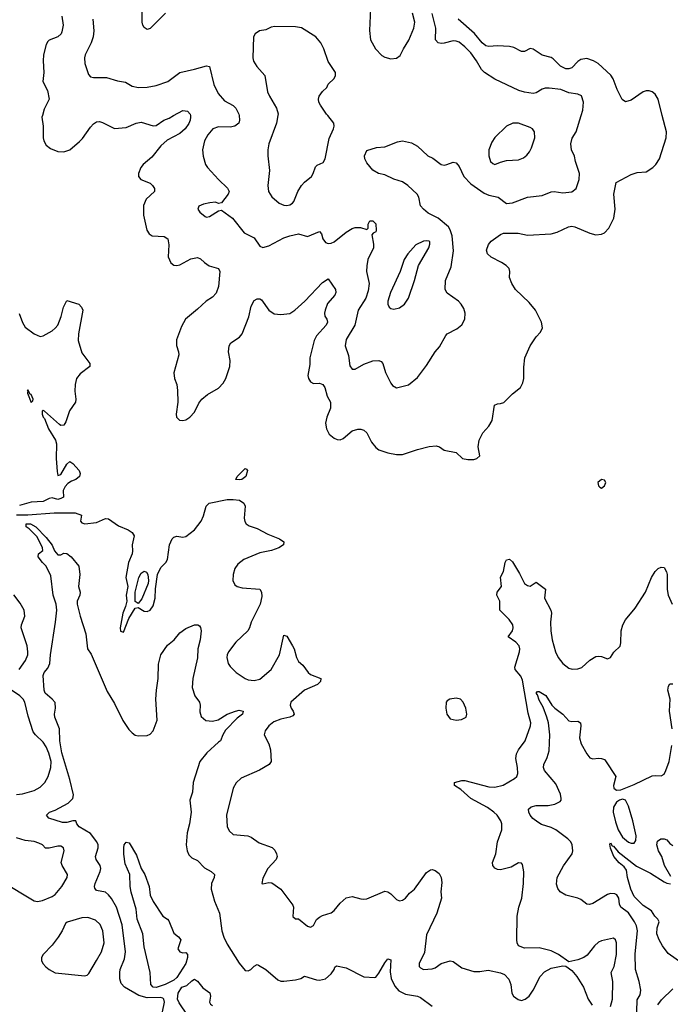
# Model space of a CAD drawing. Header units: inches. Extents: x 1603819 to 1745079, y 385938 to 533966.
# Tile 353 of 561: x 1682812 to 1687192, y 444016 to 450646. Entities that reach past the tile are written whole.
import ezdxf

# ---------------------------------------------------------------- set-up
doc = ezdxf.new("R2010")
doc.units = ezdxf.units.IN
doc.header["$MEASUREMENT"] = 0
doc.layers.add('B6484', color=7, linetype='Continuous')
doc.layers.add('B6485', color=7, linetype='Continuous')

msp = doc.modelspace()

# ---------------------------------------------------------------- linework, layer by layer
at = {"layer": 'B6484', "color": 5}
for points, elevation in [([(1682964.8, 450000), (1682962, 449990), (1682970.2, 449930), (1682971.1, 449850), (1682975.5, 449830), (1682990, 449802), (1683018.6, 449778.6), (1683070, 449759.3), (1683110, 449756.3), (1683150, 449770.2), (1683214.7, 449825.3), (1683234.5, 449845.5), (1683290, 449923.1), (1683310, 449944.9), (1683330, 449958.7), (1683350, 449960.4), (1683370, 449954.4), (1683450, 449912.4), (1683530, 449920.4), (1683596, 449950), (1683630, 449956.5), (1683710, 449930.4), (1683730, 449932.7), (1683782, 449970), (1683817.7, 449982.3), (1683848.8, 450000)], 420), ([(1683961.5, 450000), (1683962.6, 449990), (1683958.9, 449970), (1683950, 449947), (1683926, 449910), (1683890, 449879.8), (1683806.1, 449833.9), (1683762.8, 449797.2), (1683700.9, 449719.1), (1683642.6, 449670), (1683627.6, 449650), (1683611.7, 449610), (1683612.2, 449590), (1683627.7, 449570), (1683690, 449544.9), (1683707.3, 449530), (1683720.7, 449510), (1683720.7, 449490), (1683663, 449437), (1683646.1, 449393.9), (1683644.9, 449330), (1683669.1, 449229.1), (1683683.2, 449203.2), (1683704, 449190), (1683785.8, 449185.8), (1683810.1, 449170.1), (1683817, 449130), (1683812.8, 449050), (1683828.9, 449008.9), (1683850, 448993.6), (1683870, 448990.2), (1683890, 448995.2), (1683965.2, 449034.8), (1684010, 449044.7), (1684030, 449036.5), (1684056.5, 449010), (1684088.3, 448988.3), (1684150.2, 448970.2), (1684160.2, 448950), (1684151.3, 448850), (1684135.2, 448804.8), (1684110, 448776.5), (1684068.5, 448750), (1684010, 448695.6), (1683927.7, 448630), (1683900.7, 448579.3), (1683868.2, 448490), (1683867.9, 448452.1), (1683881.3, 448410), (1683882.6, 448390), (1683849, 448269), (1683855.2, 448230), (1683869.3, 448189.3), (1683874.7, 448150), (1683877.7, 448070), (1683865.3, 447990), (1683869, 447969), (1683888.9, 447948.9), (1683910, 447946), (1683930, 447950.5), (1683958, 447970), (1683990, 448002), (1684017.2, 448062.8), (1684038.7, 448090), (1684077.5, 448122.5), (1684150, 448164), (1684182.3, 448197.7), (1684199.3, 448230), (1684227.3, 448310), (1684229.7, 448350), (1684218.9, 448410), (1684223, 448450), (1684234.5, 448470), (1684292.2, 448507.8), (1684310, 448530.6), (1684354.3, 448645.7), (1684370, 448716.3), (1684390, 448755.3), (1684410, 448767), (1684430, 448766.4), (1684439.9, 448759.9), (1684490, 448690.5), (1684525.2, 448665.3), (1684570, 448660.3), (1684630, 448668.2), (1684665.1, 448690), (1684731.2, 448750), (1684850, 448877), (1684890, 448900.7), (1684937.3, 448830), (1684941.5, 448810), (1684933.6, 448790), (1684884.7, 448735.3), (1684867.9, 448690), (1684863.8, 448670), (1684867.3, 448650), (1684880.2, 448630), (1684884.4, 448610), (1684875.2, 448590), (1684810, 448517.2), (1684794.3, 448485.7), (1684766.5, 448370), (1684764.9, 448324.9), (1684753.1, 448250), (1684757, 448230), (1684770, 448206.7), (1684790, 448197), (1684830, 448198.9), (1684852.7, 448190), (1684865.7, 448170), (1684882.3, 448110), (1684905.5, 448070), (1684905, 448030), (1684879.7, 447970), (1684871.1, 447930), (1684878, 447890), (1684895.4, 447855.4), (1684930, 447828.7), (1684950, 447818.7), (1684970, 447817), (1684990, 447824.9), (1685050, 447877.8), (1685088.7, 447888.7), (1685110, 447888.8), (1685130, 447882.4), (1685150, 447864.9), (1685181.3, 447801.3), (1685210, 447766), (1685230.8, 447750), (1685290, 447730.3), (1685350, 447717.6), (1685390, 447717.1), (1685490, 447752.4), (1685570, 447772.7), (1685615.9, 447775.9), (1685638, 447770), (1685670, 447746.8), (1685750, 447730.8), (1685793, 447690), (1685830, 447683.3), (1685870, 447685.4), (1685889.6, 447690), (1685909.7, 447710), (1685899.1, 447770), (1685905.3, 447814.7), (1685930, 447864), (1685971.5, 447908.5), (1685992.9, 447947.1), (1686009.7, 448050.3), (1686030, 448059.3), (1686050, 448060.5), (1686071.7, 448068.3), (1686130, 448126), (1686184, 448170), (1686198.6, 448201.4), (1686205.2, 448230), (1686206.3, 448306.3), (1686213.2, 448370), (1686249.2, 448450), (1686289, 448510), (1686318.6, 448541.4), (1686332.7, 448570), (1686326, 448610), (1686285.6, 448690), (1686242.5, 448742.5), (1686149.4, 448830), (1686125.2, 448870), (1686109.3, 448910), (1686112.3, 448950), (1686106.6, 448970), (1686086.6, 448990), (1686055.6, 449010), (1685986.3, 449046.3), (1685961.7, 449070), (1685954.3, 449094.3), (1685968.2, 449131.8), (1685985.6, 449154.4), (1686050, 449200.1), (1686070, 449209.4), (1686168, 449208), (1686230, 449195.6), (1686390, 449204.9), (1686430, 449214.3), (1686508, 449252), (1686530, 449254.7), (1686550, 449251.3), (1686650, 449208), (1686690, 449197.3), (1686730, 449202.3), (1686750, 449211.8), (1686778.7, 449241.3), (1686811.5, 449310), (1686822, 449370), (1686812.9, 449470), (1686828.3, 449550), (1686930, 449602.4), (1686970, 449616.4), (1687030, 449622), (1687075.6, 449650), (1687095.8, 449670), (1687120.5, 449710), (1687165.4, 449850), (1687167.2, 449890), (1687138.5, 450000)], 420), ([(1684289.3, 450000), (1684292.3, 449970), (1684287.2, 449950), (1684260.5, 449930), (1684230, 449922.7), (1684150, 449924.3), (1684111.7, 449910), (1684078.2, 449870), (1684055.8, 449830), (1684043.6, 449770), (1684047.5, 449727.5), (1684064, 449670), (1684076, 449650), (1684150, 449570.3), (1684212.2, 449512.2), (1684222, 449490), (1684215.5, 449470), (1684170, 449412.7), (1684150, 449409), (1684130, 449416.2), (1684093.3, 449413.3), (1684050, 449403.6), (1684018.8, 449390), (1684010.7, 449370), (1684024, 449350), (1684061.4, 449321.4), (1684070, 449317.1), (1684090, 449321.3), (1684150, 449358.8), (1684170, 449362.8), (1684245.5, 449310), (1684323.1, 449210), (1684390, 449177), (1684430, 449120.5), (1684450, 449112.2), (1684490, 449123.6), (1684590, 449175.9), (1684630, 449190.2), (1684690, 449203.7), (1684750, 449184.9), (1684830, 449220.7), (1684843.1, 449203.1), (1684852.4, 449170), (1684870, 449146), (1684890, 449139.5), (1684910, 449142), (1684930, 449150.5), (1685010, 449215.5), (1685050, 449239.1), (1685070, 449245.5), (1685105.8, 449245.8), (1685150, 449234), (1685158, 449242), (1685158, 449270), (1685170, 449291.3), (1685190, 449290.8), (1685210, 449271), (1685213.2, 449226.8), (1685210, 449218), (1685191.6, 449208.4), (1685183.6, 449196.4), (1685195.1, 449135.1), (1685193.7, 449110), (1685155.6, 449030), (1685148.5, 448988.5), (1685146.7, 448950), (1685165.2, 448870), (1685159.4, 448820.6), (1685142.3, 448770), (1685090.2, 448689.8), (1685069.3, 448590), (1685010, 448491.6), (1685003.9, 448450), (1685025.4, 448385.4), (1685034.8, 448314.8), (1685050, 448292.4), (1685070, 448291.7), (1685130, 448325.5), (1685190, 448348.7), (1685230, 448350.4), (1685245.2, 448345.2), (1685256.3, 448330), (1685274.9, 448270), (1685310, 448198), (1685322, 448182), (1685350, 448166), (1685430, 448187.3), (1685490, 448237.3), (1685550, 448316.3), (1685609.6, 448410), (1685638, 448442), (1685680.1, 448519.9), (1685690, 448530.7), (1685754.8, 448565.2), (1685790, 448591), (1685809.3, 448630), (1685812, 448670), (1685802, 448702), (1685784.5, 448730), (1685766.6, 448750), (1685690, 448803.6), (1685676.9, 448830), (1685679.1, 448890), (1685717.4, 448982.6), (1685732.8, 449090), (1685724.5, 449190), (1685710.9, 449230), (1685698.9, 449250), (1685630, 449308.8), (1685562.2, 449342.2), (1685529.7, 449370), (1685511.4, 449391.4), (1685498.9, 449450), (1685488.7, 449470), (1685426, 449530), (1685390, 449553), (1685330, 449571.9), (1685270, 449601.1), (1685228.7, 449610), (1685190, 449632.7), (1685150, 449681.2), (1685135.1, 449710), (1685132.7, 449730), (1685150, 449766), (1685214.8, 449785.2), (1685270, 449790.6), (1685356, 449824), (1685389.3, 449830.7), (1685450, 449817.3), (1685490, 449793.4), (1685559.3, 449730), (1685592.6, 449712.6), (1685650, 449670.4), (1685670, 449667), (1685688, 449670), (1685730, 449685.5), (1685750, 449682), (1685770, 449656.3), (1685802.8, 449590), (1685850, 449539.6), (1685938.3, 449478.3), (1685970, 449464.2), (1686033.4, 449450), (1686090, 449408.7), (1686130, 449411.7), (1686230, 449450.2), (1686330, 449461.1), (1686390, 449487), (1686410, 449488.8), (1686470, 449480.8), (1686530, 449487), (1686558.7, 449510), (1686579.8, 449570), (1686580.3, 449610), (1686553.8, 449690), (1686546.8, 449726.8), (1686528, 449770), (1686523, 449810), (1686531.2, 449848.8), (1686558, 449890), (1686592.2, 450000)], 440), ([(1684549.7, 450000), (1684541.5, 449950), (1684490.3, 449810), (1684482.6, 449770), (1684482, 449730), (1684494.9, 449630), (1684483.6, 449530), (1684487.4, 449490), (1684510, 449453), (1684559.1, 449410), (1684590, 449397), (1684610, 449394.4), (1684630, 449398.4), (1684649.3, 449410), (1684657.5, 449422.5), (1684683.8, 449490), (1684709.9, 449530.1), (1684730, 449552.9), (1684776.9, 449590), (1684788.4, 449610), (1684804.2, 449655.8), (1684814.6, 449665.4), (1684855, 449685), (1684868.7, 449710), (1684895.1, 449845), (1684925.1, 449910), (1684929.5, 449930), (1684927, 449950), (1684886.5, 450000)], 460), ([(1682807.9, 448667.9), (1682830, 448607.7), (1682850, 448574.9), (1682910, 448530.5), (1682950, 448513.4), (1682970, 448518), (1683030, 448551.8), (1683051.4, 448568.6), (1683068.5, 448590), (1683092.3, 448647.7), (1683107.8, 448710), (1683130, 448756), (1683210.6, 448730), (1683227.7, 448710), (1683236.3, 448690), (1683207.6, 448530), (1683205.7, 448485.7), (1683230, 448402), (1683284.4, 448330), (1683283.8, 448310), (1683219.8, 448260.2), (1683194, 448230), (1683185.4, 448190), (1683184.1, 448144.1), (1683190.3, 448090), (1683187.2, 448070), (1683146.9, 448013.1), (1683122, 447938), (1683110, 447915.1), (1683090, 447913.3), (1683079.7, 447919.7), (1682978.3, 448010), (1682970, 448015), (1682963.2, 448010), (1682962.8, 447990), (1682970, 447970.4), (1682979.4, 447959.4), (1683007, 447890), (1683053.5, 447813.5), (1683061, 447790), (1683057.9, 447690), (1683063.8, 447603.8), (1683070, 447577.3), (1683090, 447582.8), (1683130, 447653), (1683150, 447670.4), (1683170, 447656.3), (1683212.4, 447610), (1683219.1, 447590), (1683214, 447570), (1683191, 447550), (1683161.1, 447538.9), (1683136.7, 447523.3), (1683117.4, 447502.6), (1683105.3, 447474.7), (1683107, 447430), (1683090, 447420.7), (1683070, 447415.7), (1683030, 447425.5), (1683010, 447421.3), (1682970, 447402.3), (1682890, 447395.9), (1682810, 447373.6)], 380), ([(1682790, 447311.1), (1682868, 447312), (1683044.8, 447324.8), (1683185.2, 447325.2), (1683227.4, 447310), (1683222.6, 447270), (1683230, 447258), (1683251.5, 447251.5), (1683330, 447260.1), (1683390, 447287.9), (1683410, 447284.1), (1683477.7, 447237.7), (1683541.5, 447210), (1683570, 447192.5), (1683582, 447170), (1683570.1, 447110), (1683572.3, 447070), (1683568.9, 447050), (1683544.8, 446990), (1683526.4, 446890), (1683539.4, 446830), (1683529.7, 446770), (1683532.6, 446730), (1683525.3, 446694.7), (1683507.7, 446650), (1683489.6, 446550), (1683490, 446528.9), (1683510, 446522.4), (1683546, 446614), (1683590, 446682.8), (1683610, 446686.8), (1683650, 446662), (1683670, 446660.5), (1683690, 446670.8), (1683710, 446698.8), (1683724.2, 446750), (1683727.2, 446812.8), (1683740.9, 446910), (1683763.5, 446956.5), (1683796.2, 446990), (1683807.3, 447010), (1683821, 447110), (1683838.4, 447150), (1683850, 447161.6), (1683870, 447168.4), (1683910, 447162.4), (1683930, 447166.7), (1683989.6, 447210), (1684034.5, 447270), (1684050, 447304), (1684067.3, 447370), (1684087.8, 447390), (1684210, 447415.1), (1684250, 447415.6), (1684292.9, 447410), (1684321.6, 447390), (1684329.2, 447370), (1684324.4, 447290), (1684327.9, 447267.9), (1684337.1, 447250), (1684356.9, 447236.9), (1684410, 447220.3), (1684481.8, 447181.8), (1684562, 447150), (1684590.7, 447130), (1684587.7, 447110), (1684556.3, 447090), (1684508, 447072), (1684430, 447055.6), (1684321.6, 447010), (1684280, 446980), (1684260.3, 446950), (1684250.3, 446910), (1684247, 446870), (1684260.2, 446840.3), (1684276, 446830), (1684310, 446819.5), (1684430, 446810.4), (1684440.3, 446790), (1684441.5, 446761.5), (1684430.1, 446709.9), (1684370.3, 446590), (1684358.7, 446550), (1684347.2, 446530), (1684266.3, 446453.7), (1684218.2, 446390), (1684209.2, 446370), (1684207.7, 446350), (1684215.3, 446310), (1684229.3, 446289.3), (1684269.1, 446249.1), (1684330.6, 446210), (1684350, 446200.9), (1684390, 446195.6), (1684430, 446205), (1684506, 446270), (1684561.5, 446370), (1684590, 446502), (1684610, 446494.8), (1684649.3, 446430), (1684659.2, 446410), (1684676, 446350), (1684690, 446324.9), (1684719.5, 446299.5), (1684754.4, 446250), (1684770, 446236.5), (1684839.1, 446210), (1684836.5, 446190), (1684817.7, 446170), (1684730, 446132.1), (1684638.6, 446050), (1684632.3, 446030), (1684639.1, 446010), (1684653.6, 445990), (1684659, 445970), (1684650, 445958.9), (1684631.8, 445948.2), (1684570, 445936.3), (1684522.8, 445917.2), (1684490, 445889.8), (1684463.8, 445856.2), (1684458, 445830), (1684488.9, 445770), (1684500.3, 445730), (1684504.2, 445650), (1684492.4, 445630), (1684427.6, 445592.4), (1684302.6, 445537.4), (1684270, 445506.3), (1684249.2, 445470), (1684204.9, 445290), (1684210, 445212), (1684222.8, 445182.8), (1684250, 445159.5), (1684349.1, 445149.1), (1684370, 445142), (1684424, 445104), (1684511.7, 445071.7), (1684530, 445054), (1684540.3, 445030), (1684544.6, 445010), (1684538.3, 444990), (1684483.6, 444930), (1684450, 444865.2), (1684442.8, 444830), (1684450, 444826), (1684490, 444834.9), (1684510, 444833), (1684570, 444790.3), (1684650, 444684.2), (1684655.1, 444670), (1684650, 444607.2), (1684670, 444591.1), (1684690, 444590.1), (1684750, 444542.7), (1684770, 444534), (1684790, 444546), (1684810, 444586.4), (1684830, 444602.6), (1684850, 444614), (1684910, 444632.4), (1684930, 444646.4), (1684970, 444697.6), (1685010, 444733.1), (1685050, 444741.7), (1685110, 444725.7), (1685130, 444722.6), (1685150, 444725.7), (1685270, 444776.4), (1685290, 444772.2), (1685310, 444760.5), (1685350, 444722), (1685370, 444713.4), (1685390, 444718), (1685410, 444730.7), (1685437, 444763), (1685470, 444790.4), (1685550, 444903.8), (1685578.7, 444921.3), (1685590, 444923.1), (1685610, 444915.8), (1685636.2, 444896.2), (1685650.3, 444870), (1685655.3, 444835.3), (1685648.1, 444771.9), (1685651.4, 444730), (1685621.7, 444630), (1685550, 444484.2), (1685536.5, 444363.5), (1685501.6, 444290), (1685502, 444270), (1685510, 444260.7), (1685530.4, 444250.4), (1685590, 444253.7), (1685610, 444262), (1685650, 444290.4), (1685710, 444308.4), (1685730, 444303.8), (1685790, 444261.6), (1685870, 444236.4), (1685910, 444236.4), (1685966.2, 444246.2), (1686050, 444226.8), (1686075.5, 444215.5), (1686104.4, 444184.4), (1686119.3, 444150), (1686125.5, 444090), (1686137.3, 444070), (1686167.8, 444047.8), (1686190, 444042), (1686216, 444050), (1686242, 444070), (1686270, 444110.7), (1686316.9, 444203.1), (1686346.3, 444233.7), (1686390, 444258.4), (1686470, 444274.8), (1686490, 444272), (1686530, 444242.4), (1686563.2, 444203.2), (1686609.1, 444130), (1686640.2, 444050), (1686665.7, 444010)], 380), ([(1683774.7, 443965.3), (1683786, 444030), (1683782.3, 444050), (1683776.5, 444056.5), (1683760.8, 444060.8), (1683670, 444059.1), (1683614.9, 444074.9), (1683517.4, 444130), (1683494.7, 444154.7), (1683486.9, 444186.9), (1683485.8, 444230), (1683488.8, 444250), (1683517.3, 444322.7), (1683523.9, 444370), (1683501.9, 444550), (1683464.3, 444670), (1683430, 444727.2), (1683410, 444753.7), (1683390.5, 444770.5), (1683330, 444781.1), (1683318, 444798), (1683315.6, 444810), (1683320.3, 444830), (1683355, 444910), (1683358.8, 444930), (1683354, 444950), (1683327.8, 444990), (1683323.5, 445010), (1683340.9, 445070), (1683340.3, 445090), (1683331.9, 445110), (1683290, 445164.8), (1683212, 445210), (1683197.8, 445230), (1683190, 445251.5), (1683170, 445250.9), (1683130, 445239), (1683099.4, 445239.4), (1683009.3, 445270), (1682992.7, 445290), (1683013.2, 445310), (1683050, 445322.8), (1683138, 445370), (1683170, 445402.6), (1683173.9, 445426.1), (1683150.4, 445530), (1683096.1, 445710), (1683082.5, 445790), (1683079.4, 445870), (1683048.4, 445950), (1683047.4, 445970), (1683054.3, 446010), (1683050, 446047.3), (1683031.4, 446071.4), (1682983.1, 446110), (1682976.5, 446130), (1682971.3, 446230), (1682976.2, 446250), (1683000.7, 446279.3), (1683014.6, 446310), (1683019.8, 446370), (1683054, 446590), (1683061.4, 446670), (1683057.4, 446710), (1683037.3, 446770), (1683020.9, 446900.9), (1682990, 446965.1), (1682965.1, 446990), (1682937.2, 447030), (1682938, 447050), (1682968, 447072), (1682965.2, 447090), (1682930, 447162.7), (1682876.8, 447216.8), (1682856, 447230), (1682855.3, 447250), (1682884.7, 447250), (1682920.4, 447230), (1682990, 447159.3), (1683030, 447107.3), (1683046, 447070), (1683070, 447042.8), (1683090, 447042), (1683110, 447054), (1683130, 447050.6), (1683159.1, 447030), (1683210, 446966), (1683217.6, 446910), (1683208.4, 446830), (1683218.9, 446790), (1683218, 446770), (1683200.1, 446730), (1683199.8, 446710), (1683218.4, 446630), (1683257.6, 446510), (1683268.8, 446410), (1683293.3, 446373.3), (1683402.2, 446122.2), (1683450, 446041.1), (1683506.1, 445926.1), (1683546.3, 445866.3), (1683570, 445842.6), (1683590, 445828.7), (1683610, 445823.7), (1683670, 445824.7), (1683690, 445834.9), (1683710, 445857), (1683738.4, 445930), (1683729.1, 446070), (1683732.4, 446130), (1683743.7, 446210), (1683747.1, 446307.1), (1683763.2, 446370), (1683806.4, 446433.6), (1683851.5, 446470), (1683890, 446517.6), (1683930, 446546), (1683990, 446570.7), (1684010.7, 446570.7), (1684023.6, 446563.6), (1684030, 446554), (1684034, 446530), (1684027.3, 446470), (1684012.4, 446410), (1684010, 446348), (1683977.7, 446210), (1683973.1, 446150), (1683991.9, 446091.9), (1684023.6, 446050), (1684027.9, 446030), (1684024.5, 445984.5), (1684033.5, 445953.5), (1684066.2, 445926.2), (1684110, 445922.2), (1684148.2, 445931.8), (1684210, 445968.8), (1684264, 445990), (1684290, 445995.3), (1684317.3, 445990), (1684312, 445970), (1684277.4, 445942.6), (1684198.7, 445861.3), (1684180.2, 445830), (1684164.9, 445790), (1684150, 445781.3), (1684071.9, 445710), (1684025.9, 445650), (1683980.6, 445510), (1683975.5, 445444.5), (1683958, 445390), (1683965.7, 445310), (1683956.1, 445230), (1683939, 445170), (1683932, 445090), (1683938.6, 445050), (1683950, 445022.4), (1683970, 445002.4), (1684010, 444984.4), (1684055.3, 444935.3), (1684100.7, 444910), (1684123, 444890), (1684120.4, 444870), (1684104, 444830), (1684100.6, 444790), (1684124.1, 444710), (1684158, 444630), (1684173.3, 444510), (1684187.4, 444467.4), (1684210, 444421.3), (1684290, 444291.6), (1684330, 444243.7), (1684350, 444240.9), (1684368.3, 444250), (1684390, 444273.4), (1684410, 444283), (1684419.5, 444279.5), (1684468.9, 444248.9), (1684550, 444181.3), (1684570, 444172.4), (1684590, 444170.4), (1684670, 444180.7), (1684706, 444190), (1684730, 444204.7), (1684810, 444180.7), (1684830, 444179.1), (1684870, 444187.3), (1684910, 444221), (1684929, 444250), (1684933.6, 444266.4), (1684945.2, 444274.8), (1685010, 444260.4), (1685130, 444201.6), (1685202.9, 444197.1), (1685210, 444199.1), (1685230, 444224.9), (1685270, 444294.8), (1685290, 444321), (1685310, 444314), (1685305.3, 444234.7), (1685312.7, 444190), (1685338, 444138), (1685365.8, 444105.8), (1685410, 444083.2), (1685490, 444070.8), (1685510, 444062.5), (1685590, 444003.2)], 360), ([(1686790, 444001), (1686803, 444050), (1686806.6, 444170), (1686795.1, 444230), (1686813.6, 444270), (1686830.7, 444350), (1686829.7, 444429.7), (1686822.9, 444450), (1686810, 444460.5), (1686730, 444443.5), (1686710, 444433.3), (1686682.3, 444410), (1686632.4, 444347.6), (1686610.2, 444329.8), (1686570, 444314.3), (1686510, 444301.2), (1686439, 444350), (1686390, 444376.2), (1686310, 444395.6), (1686210, 444394.7), (1686169.7, 444409.7), (1686160.5, 444430), (1686158.9, 444450), (1686161.5, 444610), (1686172.1, 444670), (1686192.1, 444730), (1686204.1, 444830), (1686207.1, 444907.1), (1686197.1, 444957.1), (1686190, 444966), (1686170, 444967.3), (1686121.6, 444938.4), (1686050, 444921.2), (1686030, 444922.8), (1686010, 444931.8), (1685997.4, 444950), (1685996.4, 444970), (1686017.4, 445030), (1686029.8, 445110), (1686057.7, 445190), (1686057.8, 445230), (1686050.8, 445250), (1686026.5, 445290), (1686004.8, 445310), (1685960.7, 445340.7), (1685850, 445402.5), (1685781.3, 445461.3), (1685740.5, 445490), (1685739.5, 445510), (1685790, 445521.8), (1685810, 445522.2), (1685970, 445479), (1686010, 445478.7), (1686067.8, 445492.2), (1686144.5, 445535.5), (1686158.7, 445550), (1686165.4, 445570), (1686163.9, 445610), (1686151.6, 445670), (1686156.6, 445703.4), (1686169.8, 445730), (1686214.7, 445790), (1686251.6, 445890), (1686253.3, 445910), (1686236.4, 445976.4), (1686198, 446198), (1686185.5, 446225.5), (1686148.2, 446270), (1686145.6, 446285.6), (1686176.6, 446390), (1686178.4, 446410), (1686174, 446430), (1686153.2, 446453.2), (1686100.7, 446490), (1686129.7, 446530), (1686134.5, 446550), (1686132, 446570), (1686107.6, 446607.6), (1686044.2, 446670), (1686043.9, 446730), (1686024.4, 446770), (1686026.3, 446790), (1686055.8, 446830), (1686048.5, 446891.5), (1686068.9, 446931.1), (1686081.1, 446990), (1686090, 447007.7), (1686110, 447012.2), (1686130, 446994.4), (1686177.1, 446917.1), (1686210.4, 446850), (1686230, 446836.5), (1686250, 446830.4), (1686290, 446858.8), (1686351.8, 446811.8), (1686345, 446750), (1686388.9, 446668.9), (1686391.5, 446650), (1686385.5, 446590), (1686388.3, 446530), (1686397.7, 446470), (1686418.9, 446390), (1686438, 446350), (1686470, 446310.3), (1686510, 446279.5), (1686531.6, 446271.6), (1686570, 446274), (1686596.6, 446283.4), (1686650, 446333.4), (1686690, 446357.6), (1686710, 446360.4), (1686730, 446357.1), (1686770, 446342.8), (1686790, 446351.3), (1686812.1, 446387.9), (1686853.8, 446426.2), (1686859.6, 446450), (1686862.7, 446530), (1686873.7, 446570), (1686890, 446604.9), (1686956.9, 446683.1), (1687026, 446790), (1687065.1, 446890), (1687089.6, 446930), (1687110.9, 446950.9), (1687130, 446958.8), (1687150, 446956), (1687167.3, 446927.3), (1687170.5, 446910.5), (1687171.3, 446810), (1687178, 446770), (1687204.2, 446710)], 380), ([(1682809.4, 446270.6), (1682851.2, 446330), (1682866.5, 446370), (1682868.1, 446390), (1682861.6, 446430), (1682822.8, 446550), (1682823.5, 446570), (1682846.4, 446630), (1682841.5, 446670), (1682816.2, 446716.2), (1682773.8, 446773.8)], 380), ([(1687205.5, 445870), (1687186.8, 445990), (1687191.9, 446070), (1687176.5, 446130), (1687181, 446159), (1687190, 446173.4), (1687210, 446174.4)], 360), ([(1682790.6, 445429.4), (1682830, 445433.2), (1682910, 445455.6), (1682950, 445477.8), (1682982.2, 445510), (1683003.7, 445550), (1683020.9, 445610), (1683025.2, 445650), (1683007.7, 445707.7), (1682990, 445749.6), (1682970, 445781.3), (1682917.6, 445830), (1682903.5, 445850), (1682870, 445956), (1682847.1, 446050), (1682835.7, 446070), (1682813.7, 446093.7), (1682757.6, 446130)], 380), ([(1686964.8, 443890), (1686970, 444044.7), (1686990, 444080.5), (1686994, 444110), (1686983.9, 444170), (1686957.4, 444250), (1686956, 444356), (1686970.7, 444510), (1686964.3, 444544.3), (1686952.1, 444572.1), (1686911.4, 444631.4), (1686859.1, 444670), (1686851.3, 444690), (1686846.5, 444730), (1686832, 444752), (1686818.7, 444758.7), (1686790, 444761.9), (1686770, 444755.6), (1686670, 444695.3), (1686647.5, 444687.5), (1686629.8, 444689.8), (1686590, 444720.5), (1686570, 444729.6), (1686490, 444749.6), (1686450, 444772), (1686435.5, 444795.5), (1686425.6, 444825.6), (1686429.7, 444869.7), (1686472.5, 444947.5), (1686530.9, 445029.1), (1686535.8, 445050), (1686532.4, 445090), (1686522, 445110), (1686503, 445130), (1686421, 445190), (1686390, 445205.2), (1686325.7, 445225.7), (1686301.1, 445241.1), (1686267.3, 445267.3), (1686249.1, 445289.1), (1686239.7, 445310), (1686238.7, 445330), (1686254.6, 445345.4), (1686290, 445353.5), (1686370, 445354.4), (1686415.8, 445364.2), (1686450, 445382), (1686457, 445390), (1686458.3, 445401.7), (1686452.6, 445430), (1686421.3, 445501.3), (1686346.2, 445590), (1686337.7, 445610), (1686340.4, 445630), (1686362.7, 445677.3), (1686376.4, 445723.6), (1686381.9, 445830), (1686371.6, 445910), (1686361.6, 445950), (1686335.5, 446015.5), (1686310, 446063.5), (1686298.7, 446098.7), (1686289.8, 446110.2), (1686299, 446121), (1686310, 446122), (1686354.6, 446094.6), (1686394.4, 446030), (1686414.4, 446010), (1686469.5, 445969.5), (1686510, 445924.6), (1686530, 445920.3), (1686570, 445922.6), (1686588.2, 445910), (1686590.2, 445889.8), (1686580.3, 445810), (1686591.8, 445770), (1686630, 445702), (1686650, 445675.5), (1686670, 445668.4), (1686710, 445673.7), (1686730, 445670.3), (1686750, 445663.8), (1686756.2, 445656.2), (1686824.9, 445550), (1686809, 445490), (1686812, 445470), (1686830, 445457.2), (1686859.5, 445460.5), (1686950, 445495.6), (1687070, 445554.6), (1687090, 445557.5), (1687130, 445553.4), (1687150, 445565), (1687163.4, 445590), (1687183.9, 445650), (1687202.7, 445757.3)], 360), ([(1682690, 444843.9), (1682910, 444712.2), (1682931.9, 444708.1), (1682966, 444714), (1683030, 444741.7), (1683050, 444755.3), (1683096, 444810), (1683131.1, 444870), (1683134, 444890), (1683097.8, 444950), (1683092.4, 444970), (1683110.8, 445050), (1683107.8, 445070), (1683090, 445080.9), (1683070, 445080.7), (1683010, 445066.5), (1682986.9, 445066.9), (1682965.1, 445090), (1682941.8, 445101.8), (1682910, 445111.4), (1682850, 445119.8), (1682790, 445137.2)], 380), ([(1687270, 444291.6), (1687178.6, 444358.6), (1687139, 444410), (1687117.2, 444450), (1687102.7, 444490), (1687103, 444530), (1687117.2, 444570), (1687108.8, 444590), (1687089, 444610), (1687065.5, 444645.5), (1687010, 444680.3), (1686950, 444741), (1686925.8, 444790), (1686904, 444870), (1686898, 444918), (1686882, 444942), (1686848, 444968), (1686812.7, 445010), (1686790, 445068), (1686785.6, 445094.4), (1686790, 445102), (1686802, 445082), (1686810, 445081), (1686841.4, 445041.4), (1686965.9, 444945.9), (1687058.9, 444898.9), (1687150, 444839.5), (1687170, 444830.4), (1687192.7, 444827.3)], 340), ([(1687196, 444876), (1687152.3, 444950), (1687135.1, 445010), (1687112.7, 445050), (1687101.2, 445090), (1687106.3, 445113.7), (1687129.4, 445130.6), (1687150, 445130.8), (1687170, 445124), (1687190, 445099.1), (1687210, 445085.5)], 340), ([(1683942.2, 443942.2), (1683885.3, 444025.3), (1683875.4, 444050), (1683879.8, 444090), (1683903, 444130), (1683937.7, 444142.3), (1683970, 444174.8), (1683990, 444186), (1684010, 444170.6), (1684045.9, 444125.9), (1684091.8, 444091.8), (1684096.4, 444070), (1684090.6, 444030), (1684097.5, 444017.5), (1684110, 444007.3)], 340), ([(1687108, 444012), (1687133.9, 444046.1), (1687210, 444118.8)], 340)]:
    msp.add_lwpolyline(points, dxfattribs=dict(at, elevation=elevation))
for points, elevation in [([(1686170, 449949.7), (1686131.9, 449948.1), (1686090.4, 449929.6), (1686010, 449852.7), (1685990, 449821.2), (1685970.4, 449770), (1685970.6, 449730), (1685982, 449690), (1685996.7, 449676.7), (1686010, 449670.6), (1686050, 449686.3), (1686090, 449696.9), (1686170, 449701.3), (1686204, 449716), (1686226, 449734), (1686243.8, 449756.2), (1686257.3, 449782.7), (1686279.7, 449850), (1686277.2, 449890), (1686264.2, 449910), (1686250, 449920.4)], 460), ([(1685550, 449157.4), (1685530, 449153.5), (1685478.4, 449130), (1685425, 449070), (1685401.2, 449030), (1685374.7, 448950), (1685309.3, 448810), (1685291.6, 448750), (1685290.4, 448730), (1685300.5, 448710), (1685310, 448701.6), (1685330, 448697.6), (1685370, 448705.7), (1685403.6, 448730), (1685430, 448770.6), (1685470.7, 448889.3), (1685497.7, 448990), (1685566.9, 449110), (1685574.5, 449134.5), (1685574, 449150), (1685570, 449154)], 460), ([(1682866.8, 448153.2), (1682862, 448150), (1682866, 448146), (1682863.7, 448130), (1682890, 448069.1), (1682901.2, 448078.8), (1682902.4, 448090), (1682890, 448122.7), (1682883.7, 448123.7)], 380), ([(1684290, 447546.5), (1684266.3, 447550), (1684276.2, 447570), (1684330, 447622.8), (1684339.8, 447619.8), (1684346, 447610), (1684334.4, 447570), (1684307.3, 447550)], 380), ([(1686730, 447549.3), (1686704.9, 447530), (1686707.9, 447507.9), (1686716.9, 447496.9), (1686730, 447491.3), (1686750, 447507.3), (1686758.4, 447530), (1686750, 447545.2)], 420), ([(1683610, 446714), (1683590, 446728.7), (1683589, 446790), (1683613.7, 446890), (1683630, 446919.3), (1683650, 446933), (1683665.2, 446925.2), (1683674.8, 446910), (1683679.1, 446870), (1683676.3, 446850), (1683634.2, 446745.8)], 380), ([(1685750, 446076.3), (1685708.8, 446071.2), (1685690, 446059.3), (1685683.8, 446050), (1685680.3, 446010), (1685687, 445970), (1685710, 445938), (1685750, 445928.4), (1685787, 445933), (1685817.2, 445950), (1685822.7, 445970), (1685815.1, 446010), (1685798.7, 446050), (1685779.3, 446070)], 420), ([(1686870, 445398), (1686850, 445390.7), (1686830, 445375.9), (1686810, 445344), (1686807.9, 445310), (1686823.7, 445243.7), (1686840.9, 445190), (1686870, 445141.4), (1686910, 445107.3), (1686930, 445099.9), (1686950, 445099.8), (1686961.1, 445118.9), (1686963.3, 445150), (1686941.2, 445250), (1686910, 445349.8), (1686897.1, 445377.1), (1686890, 445389.8)], 360), ([(1683910, 444363), (1683930, 444364), (1683942, 444350), (1683941.5, 444330), (1683931, 444290), (1683870, 444196.7), (1683850, 444179.2), (1683791.9, 444150), (1683730, 444129.5), (1683709.7, 444130), (1683696, 444150), (1683689.8, 444230), (1683650, 444402), (1683640.5, 444490), (1683602.4, 444590), (1683596.9, 444656.9), (1683562.7, 444770), (1683555.3, 444810), (1683554, 444890), (1683522.5, 444962.5), (1683513.6, 445026.4), (1683513, 445070), (1683516.2, 445090), (1683530, 445107.7), (1683550, 445104), (1683599.3, 445019.3), (1683629.1, 444930), (1683654.3, 444890), (1683684, 444810), (1683690, 444751.3), (1683710, 444707.7), (1683774.8, 444610), (1683808.3, 444588.3), (1683817.3, 444577.3), (1683850, 444494.8), (1683881, 444470), (1683897.3, 444450), (1683876.3, 444390), (1683890, 444368.2)], 340), ([(1683270, 444601.1), (1683230, 444597), (1683131.5, 444568.5), (1683120.4, 444559.6), (1683098.4, 444510), (1683071.6, 444468.4), (1683030, 444414.6), (1682970.6, 444350), (1682959.3, 444330), (1682958, 444310), (1682968.9, 444290), (1682988.8, 444268.8), (1683010.8, 444250), (1683050, 444226.7), (1683250, 444207.7), (1683267.4, 444212.6), (1683277.1, 444222.9), (1683330, 444310.3), (1683362.5, 444370), (1683380.7, 444430), (1683371.8, 444510), (1683354, 444554), (1683322.4, 444582.4)], 380)]:
    msp.add_lwpolyline(points, close=True, dxfattribs=dict(at, elevation=elevation))
at = {"layer": 'B6485', "color": 5}
for points, elevation in [([(1685175.5, 450770), (1685166.2, 450573.8), (1685172.9, 450510), (1685208.7, 450448.7), (1685250, 450405.5), (1685270, 450392.9), (1685310, 450382), (1685350, 450387), (1685374.3, 450405.7), (1685395.1, 450450), (1685431.3, 450508.7), (1685466.2, 450590), (1685471.6, 450630), (1685457.1, 450690)], 460), ([(1683095.9, 450670), (1683105.8, 450610), (1683096.5, 450563.5), (1683090.3, 450550), (1683070, 450531.2), (1683011.2, 450508.8), (1683001, 450499), (1682990, 450479.3), (1682971.9, 450410), (1682969.4, 450369.4), (1682973.8, 450290), (1682968.8, 450230), (1682999.3, 450170), (1683010.4, 450110), (1682976.7, 450043.3), (1682964.8, 450000)], 420), ([(1683793.2, 450690), (1683690, 450586.6), (1683670, 450579.8), (1683650, 450592.4), (1683642, 450610), (1683637.6, 450630), (1683636.4, 450696.4)], 440), ([(1686592.2, 450000), (1686603.5, 450036.5), (1686606.9, 450090), (1686593.9, 450133.9), (1686570, 450144.4), (1686510, 450154.2), (1686455.1, 450175.1), (1686375.9, 450184.1), (1686350, 450183.9), (1686330, 450177.7), (1686290, 450154.3), (1686270, 450148.6), (1686210, 450157.7), (1686173.2, 450170), (1686010, 450245.6), (1685941.7, 450290), (1685922.2, 450310), (1685888.5, 450370), (1685850, 450422.9), (1685810, 450463.7), (1685770, 450495), (1685750, 450502.2), (1685730, 450502.9), (1685670, 450486.8), (1685650, 450484.8), (1685629.7, 450490), (1685612, 450510), (1685613.2, 450590), (1685588.2, 450688.2)], 440), ([(1683305.7, 450650), (1683311, 450570), (1683307.1, 450530), (1683293.5, 450490), (1683252.2, 450410), (1683247.9, 450390), (1683251.3, 450350), (1683275.9, 450275.9), (1683290, 450261.5), (1683310, 450256.2), (1683395.6, 450255.6), (1683470, 450234.4), (1683524.8, 450224.8), (1683570, 450198.7), (1683611, 450189), (1683670, 450191.5), (1683730, 450203.6), (1683810, 450230.4), (1683889.8, 450290.2), (1683990, 450312.2), (1684070, 450335.8), (1684090.4, 450330.4), (1684118.3, 450210), (1684149.1, 450150), (1684190, 450099), (1684248.8, 450068.8), (1684267.9, 450050), (1684288.3, 450010), (1684289.3, 450000)], 440), ([(1684886.5, 450000), (1684878.4, 450010), (1684838, 450070), (1684827, 450090), (1684822.9, 450110), (1684828.2, 450131.8), (1684850, 450162.8), (1684879, 450190), (1684890, 450211.3), (1684929, 450251), (1684938, 450270), (1684939, 450290), (1684890, 450365.2), (1684859.8, 450450), (1684839.3, 450490), (1684805.1, 450530), (1684710, 450590.7), (1684670, 450597.8), (1684530, 450601.1), (1684504.8, 450595.2), (1684470, 450578.7), (1684427.3, 450570), (1684398.4, 450550), (1684387, 450530), (1684381.1, 450390), (1684386.9, 450366.9), (1684408.4, 450330), (1684461.6, 450270), (1684480.7, 450160.7), (1684493.4, 450130), (1684542, 450050), (1684551.5, 450011.6), (1684549.7, 450000)], 460), ([(1687138.5, 450000), (1687109.8, 450109.8), (1687090, 450145.1), (1687070, 450159.7), (1687050, 450166.6), (1687030, 450166.9), (1687010, 450159.7), (1686930, 450103.1), (1686890, 450093.5), (1686869.2, 450109.2), (1686834.8, 450174.8), (1686807.4, 450247.4), (1686792.3, 450272.3), (1686706, 450350), (1686674.3, 450370), (1686630, 450383.7), (1686590, 450378.2), (1686570, 450363.9), (1686530, 450322.5), (1686510, 450314), (1686490, 450315.2), (1686453.6, 450333.6), (1686403.1, 450383.1), (1686390, 450390.7), (1686330, 450407), (1686270, 450447.9), (1686248.8, 450451.2), (1686210, 450432.4), (1686190, 450431.9), (1686138.3, 450458.3), (1686110, 450465.9), (1686030, 450469.8), (1685970, 450465.3), (1685950, 450470.8), (1685925.8, 450490), (1685873.3, 450553.3), (1685765.1, 450650)], 420), ([(1683848.8, 450000), (1683910, 450034.7), (1683942.8, 450030), (1683960.3, 450010), (1683961.5, 450000)], 420)]:
    msp.add_lwpolyline(points, dxfattribs=dict(at, elevation=elevation))

doc.saveas('drawing.dxf')
